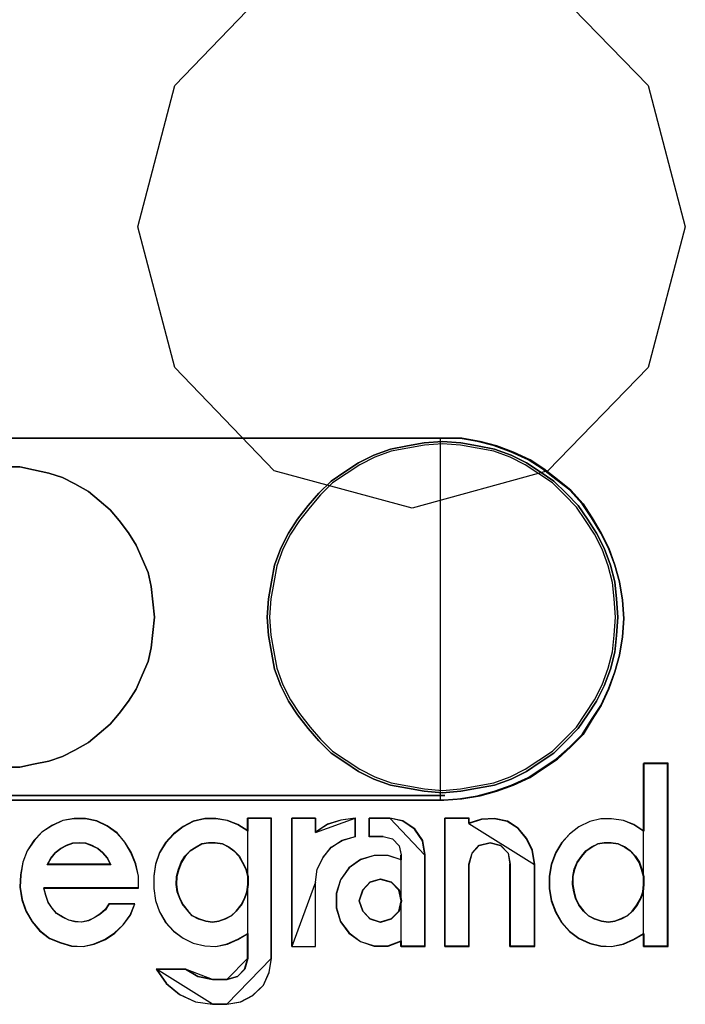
# Model space of a CAD drawing. Header units: millimetres. Extents: x -1290 to 1795, y -4192 to -1311.
# Tile 577 of 656: x 1071.74 to 1074.16, y -2918.39 to -2914.81. Entities that reach past the tile are written whole.
import ezdxf

# ---------------------------------------------------------------- set-up
doc = ezdxf.new("R2010")
doc.units = ezdxf.units.MM
doc.layers.add('30', color=7, linetype='Continuous')
doc.layers.add('45', color=7, linetype='Continuous')
doc.layers.add('Aparatura', color=7, linetype='Continuous', lineweight=13)

# ---------------------------------------------------------------- blocks, each defined once
blk = doc.blocks.new('*U380')
at = {"layer": '45', "color": 179}
blk.add_lwpolyline([(395.924726, -117.553794), (396.601708, -114.981203), (398.410437, -113.099598), (400.921986, -112.43519), (403.392193, -113.099598), (405.221593, -114.981203), (405.898575, -117.553794), (405.221593, -120.115753), (403.392193, -121.997358), (400.921986, -122.677713), (398.410437, -121.997358), (396.601708, -120.115753), (395.924726, -117.553794)], close=True, dxfattribs=at)
at = {"layer": '45', "color": 7}
for points in [[(403.420778, -129.37453), (403.420778, -129.603546), (403.457082, -129.82191), (403.534877, -130.029622), (403.64379, -130.221356), (403.789008, -130.381134), (403.960157, -130.508957), (404.157237, -130.599498), (404.359504, -130.647431), (404.556585, -130.658083), (404.774411, -130.615475), (404.961119, -130.53026), (405.142641, -130.423741), (405.142641, -130.658083), (405.583479, -130.658083), (405.583479, -127.318715), (405.142641, -127.318715), (405.142641, -128.554335), (404.961119, -128.437164), (404.774411, -128.362601), (404.556585, -128.330645), (404.359504, -128.330645), (404.157237, -128.378578), (403.960157, -128.474446), (403.789008, -128.607594), (403.64379, -128.767372), (403.534877, -128.948455), (403.457082, -129.161492), (403.420778, -129.37453)], [(405.139094, -128.554604), (404.958324, -128.437748), (404.772389, -128.363385), (404.555464, -128.331515), (404.3592, -128.331515), (404.15777, -128.37932), (403.961505, -128.474929), (403.791064, -128.60772), (403.646448, -128.767069), (403.537986, -128.947664), (403.460513, -129.160129), (403.424358, -129.372595), (403.424358, -129.600995), (403.460513, -129.818771), (403.537986, -130.025925), (403.646448, -130.217143), (403.791064, -130.376492), (403.961505, -130.503971), (404.15777, -130.594269), (404.3592, -130.642074), (404.555464, -130.652697), (404.772389, -130.610204), (404.958324, -130.525218), (405.139094, -130.418985), (405.139094, -130.652697), (405.578108, -130.652697), (405.578108, -127.322306), (405.139094, -127.322306), (405.139094, -128.554604)], [(405.139094, -128.554604), (404.958324, -128.437748), (404.772389, -128.363385), (404.555464, -128.331515), (404.3592, -128.331515), (404.15777, -128.37932), (403.961505, -128.474929), (403.791064, -128.60772), (403.646448, -128.767069), (403.537986, -128.947664), (403.460513, -129.160129), (403.424358, -129.372595), (403.424358, -129.600995), (403.460513, -129.818771), (403.537986, -130.025925), (403.646448, -130.217143), (403.791064, -130.376492), (403.961505, -130.503971), (404.15777, -130.594269), (404.3592, -130.642074), (404.555464, -130.652697), (404.772389, -130.610204), (404.958324, -130.525218), (405.139094, -130.418985), (405.139094, -130.652697), (405.578108, -130.652697), (405.578108, -127.322306), (405.139094, -127.322306), (405.139094, -128.554604)], [(403.791064, -128.60772), (403.646448, -128.767069), (403.537986, -128.947664), (403.460513, -129.160129), (403.424358, -129.372595), (403.424358, -129.600995), (403.460513, -129.818771), (403.537986, -130.025925), (403.646448, -130.217143), (403.791064, -130.376492), (403.961505, -130.503971), (404.15777, -130.594269), (404.3592, -130.642074), (404.555464, -130.652697), (404.772389, -130.610204), (404.958324, -130.525218), (405.139094, -130.418985), (405.139094, -130.652697), (405.578108, -130.652697), (405.578108, -127.322306), (405.139094, -127.322306), (405.139094, -128.554604), (404.958324, -128.437748), (404.772389, -128.363385), (404.555464, -128.331515), (404.3592, -128.331515), (404.15777, -128.37932), (403.961505, -128.474929), (403.791064, -128.60772)], [(403.791064, -128.60772), (403.646448, -128.767069), (403.537986, -128.947664), (403.460513, -129.160129), (403.424358, -129.372595), (403.424358, -129.600995), (403.460513, -129.818771), (403.537986, -130.025925), (403.646448, -130.217143), (403.791064, -130.376492), (403.961505, -130.503971), (404.15777, -130.594269), (404.3592, -130.642074), (404.555464, -130.652697), (404.772389, -130.610204), (404.958324, -130.525218), (405.139094, -130.418985), (405.139094, -130.652697), (405.578108, -130.652697), (405.578108, -127.322306), (405.139094, -127.322306), (405.139094, -128.554604), (404.958324, -128.437748), (404.772389, -128.363385), (404.555464, -128.331515), (404.3592, -128.331515), (404.15777, -128.37932), (403.961505, -128.474929), (403.791064, -128.60772)], [(405.137691, -127.322306), (405.137691, -128.555718), (405.137691, -127.322306)], [(405.137691, -127.322306), (405.578108, -127.322306), (405.137691, -127.322306)], [(405.576318, -127.322306), (405.576318, -130.652697), (405.576318, -127.322306)], [(393.830001, -129.122275), (393.78851, -129.351579), (393.778138, -129.575551), (393.814442, -129.804856), (393.887051, -130.01283), (394.00115, -130.204806), (394.135995, -130.370119), (394.317516, -130.508768), (394.514597, -130.588758), (394.716864, -130.647418), (394.929504, -130.658083), (395.131771, -130.615422), (395.334038, -130.530099), (395.505187, -130.41278), (395.660777, -130.263466), (395.790435, -130.087488), (395.873417, -129.879514), (395.40146, -129.879514), (395.334038, -129.986167), (395.235498, -130.07149), (395.131771, -130.135482), (395.028044, -130.188808), (394.903572, -130.215472), (394.784287, -130.204806), (394.670187, -130.178143), (394.556088, -130.119484), (394.447175, -130.055492), (394.364194, -129.959504), (394.291585, -129.85285), (394.250094, -129.724866), (394.21379, -129.591549), (395.940839, -129.591549), (395.940839, -129.37291), (395.888976, -129.148938), (395.805994, -128.940964), (395.691895, -128.754321), (395.546678, -128.589008), (395.370342, -128.461024), (395.178448, -128.370368), (394.970995, -128.327707), (394.763541, -128.327707), (394.561274, -128.359703), (394.359007, -128.455691), (394.177485, -128.57301), (394.032268, -128.727657), (393.907796, -128.914301), (393.830001, -129.122275)], [(395.801182, -128.942192), (395.687554, -128.756268), (395.542938, -128.591592), (395.367333, -128.464101), (395.176233, -128.373795), (394.969638, -128.331298), (394.763043, -128.331298), (394.561613, -128.363171), (394.360184, -128.458789), (394.179413, -128.575656), (394.034797, -128.729707), (393.91084, -128.915632), (393.833367, -129.122805), (393.792048, -129.351226), (393.781718, -129.574335), (393.817872, -129.802757), (393.890181, -130.00993), (394.003808, -130.201166), (394.138094, -130.365842), (394.318865, -130.503957), (394.51513, -130.583639), (394.716559, -130.642073), (394.928319, -130.652697), (395.129749, -130.6102), (395.331179, -130.525206), (395.501619, -130.408339), (395.656565, -130.2596), (395.785687, -130.084299), (395.868325, -129.877127), (395.398322, -129.877127), (395.331179, -129.983369), (395.233046, -130.068363), (395.129749, -130.132109), (395.026451, -130.18523), (394.902495, -130.21179), (394.783703, -130.201166), (394.670076, -130.174606), (394.551284, -130.116172), (394.447986, -130.052427), (394.365348, -129.956808), (394.29304, -129.850566), (394.251721, -129.723075), (394.215567, -129.590272), (395.935468, -129.590272), (395.935468, -129.372475), (395.883819, -129.149365), (395.801182, -128.942192)], [(395.801182, -128.942192), (395.687554, -128.756268), (395.542938, -128.591592), (395.367333, -128.464101), (395.176233, -128.373795), (394.969638, -128.331298), (394.763043, -128.331298), (394.561613, -128.363171), (394.360184, -128.458789), (394.179413, -128.575656), (394.034797, -128.729707), (393.91084, -128.915632), (393.833367, -129.122805), (393.792048, -129.351226), (393.781718, -129.574335), (393.817872, -129.802757), (393.890181, -130.00993), (394.003808, -130.201166), (394.138094, -130.365842), (394.318865, -130.503957), (394.51513, -130.583639), (394.716559, -130.642073), (394.928319, -130.652697), (395.129749, -130.6102), (395.331179, -130.525206), (395.501619, -130.408339), (395.656565, -130.2596), (395.785687, -130.084299), (395.868325, -129.877127), (395.398322, -129.877127), (395.331179, -129.983369), (395.233046, -130.068363), (395.129749, -130.132109), (395.026451, -130.18523), (394.902495, -130.21179), (394.783703, -130.201166), (394.670076, -130.174606), (394.551284, -130.116172), (394.447986, -130.052427), (394.365348, -129.956808), (394.29304, -129.850566), (394.251721, -129.723075), (394.215567, -129.590272), (395.935468, -129.590272), (395.935468, -129.372475), (395.883819, -129.149365), (395.801182, -128.942192)], [(394.763043, -128.331298), (394.561613, -128.363171), (394.360184, -128.458789), (394.179413, -128.575656), (394.034797, -128.729707), (393.91084, -128.915632), (393.833367, -129.122805), (393.792048, -129.351226), (393.781718, -129.574335), (393.817872, -129.802757), (393.890181, -130.00993), (394.003808, -130.201166), (394.138094, -130.365842), (394.318865, -130.503957), (394.51513, -130.583639), (394.716559, -130.642073), (394.928319, -130.652697), (395.129749, -130.6102), (395.331179, -130.525206), (395.501619, -130.408339), (395.656565, -130.2596), (395.785687, -130.084299), (395.868325, -129.877127), (395.398322, -129.877127), (395.331179, -129.983369), (395.233046, -130.068363), (395.129749, -130.132109), (395.026451, -130.18523), (394.902495, -130.21179), (394.783703, -130.201166), (394.670076, -130.174606), (394.551284, -130.116172), (394.447986, -130.052427), (394.365348, -129.956808), (394.29304, -129.850566), (394.251721, -129.723075), (394.215567, -129.590272), (395.935468, -129.590272), (395.935468, -129.372475), (395.883819, -129.149365), (395.801182, -128.942192), (395.687554, -128.756268), (395.542938, -128.591592), (395.367333, -128.464101), (395.176233, -128.373795), (394.969638, -128.331298), (394.763043, -128.331298)], [(394.763043, -128.331298), (394.561613, -128.363171), (394.360184, -128.458789), (394.179413, -128.575656), (394.034797, -128.729707), (393.91084, -128.915632), (393.833367, -129.122805), (393.792048, -129.351226), (393.781718, -129.574335), (393.817872, -129.802757), (393.890181, -130.00993), (394.003808, -130.201166), (394.138094, -130.365842), (394.318865, -130.503957), (394.51513, -130.583639), (394.716559, -130.642073), (394.928319, -130.652697), (395.129749, -130.6102), (395.331179, -130.525206), (395.501619, -130.408339), (395.656565, -130.2596), (395.785687, -130.084299), (395.868325, -129.877127), (395.398322, -129.877127), (395.331179, -129.983369), (395.233046, -130.068363), (395.129749, -130.132109), (395.026451, -130.18523), (394.902495, -130.21179), (394.783703, -130.201166), (394.670076, -130.174606), (394.551284, -130.116172), (394.447986, -130.052427), (394.365348, -129.956808), (394.29304, -129.850566), (394.251721, -129.723075), (394.215567, -129.590272), (395.935468, -129.590272), (395.935468, -129.372475), (395.883819, -129.149365), (395.801182, -128.942192), (395.687554, -128.756268), (395.542938, -128.591592), (395.367333, -128.464101), (395.176233, -128.373795), (394.969638, -128.331298), (394.763043, -128.331298)], [(396.577707, -128.604435), (396.432527, -128.764157), (396.318457, -128.945175), (396.245867, -129.158138), (396.214757, -129.371101), (396.214757, -129.600036), (396.245867, -129.818323), (396.318457, -130.025962), (396.432527, -130.217628), (396.577707, -130.37735), (396.748812, -130.505128), (396.935472, -130.595637), (397.148057, -130.643554), (397.345087, -130.654202), (397.557671, -130.611609), (397.749516, -130.526424), (397.930991, -130.419943), (397.930991, -130.872489), (397.873956, -131.06948), (397.744331, -131.202581), (397.547301, -131.261146), (397.288052, -131.261146), (397.018432, -131.202581), (396.790292, -131.06948), (396.261422, -131.06948), (396.442897, -131.330359), (396.686592, -131.532674), (396.976952, -131.665775), (397.288052, -131.708368), (397.547301, -131.708368), (397.801366, -131.665775), (398.019136, -131.548646), (398.216166, -131.362303), (398.319866, -131.128044), (398.361346, -130.872489), (398.361346, -128.316935), (397.930991, -128.316935), (397.930991, -128.551194), (397.749516, -128.434065), (397.557671, -128.359528), (397.345087, -128.327583), (397.148057, -128.327583), (396.935472, -128.3755), (396.748812, -128.471333), (396.577707, -128.604435)], [(398.357765, -130.870668), (398.357765, -128.320526), (397.928846, -128.320526), (397.928846, -128.554289), (397.747977, -128.437407), (397.556772, -128.363028), (397.344896, -128.331151), (397.148524, -128.331151), (396.936648, -128.378966), (396.750611, -128.474597), (396.580077, -128.607417), (396.435381, -128.766801), (396.321692, -128.947436), (396.249344, -129.159948), (396.218338, -129.372459), (396.218338, -129.60091), (396.249344, -129.818734), (396.321692, -130.025933), (396.435381, -130.217194), (396.580077, -130.376578), (396.750611, -130.504085), (396.936648, -130.594403), (397.148524, -130.642218), (397.344896, -130.652844), (397.556772, -130.610341), (397.747977, -130.525336), (397.928846, -130.41908), (397.928846, -130.870668), (397.872002, -131.067242), (397.742809, -131.200062), (397.546437, -131.258502), (397.288052, -131.258502), (397.019331, -131.200062), (396.791953, -131.067242), (396.264847, -131.067242), (396.445717, -131.327569), (396.688599, -131.529455), (396.97799, -131.662275), (397.288052, -131.704777), (397.546437, -131.704777), (397.799654, -131.662275), (398.016697, -131.545393), (398.21307, -131.359446), (398.316424, -131.125682), (398.357765, -130.870668)], [(398.357765, -130.870668), (398.357765, -128.320526), (397.928846, -128.320526), (397.928846, -128.554289), (397.747977, -128.437407), (397.556772, -128.363028), (397.344896, -128.331151), (397.148524, -128.331151), (396.936648, -128.378966), (396.750611, -128.474597), (396.580077, -128.607417), (396.435381, -128.766801), (396.321692, -128.947436), (396.249344, -129.159948), (396.218338, -129.372459), (396.218338, -129.60091), (396.249344, -129.818734), (396.321692, -130.025933), (396.435381, -130.217194), (396.580077, -130.376578), (396.750611, -130.504085), (396.936648, -130.594403), (397.148524, -130.642218), (397.344896, -130.652844), (397.556772, -130.610341), (397.747977, -130.525336), (397.928846, -130.41908), (397.928846, -130.870668), (397.872002, -131.067242), (397.742809, -131.200062), (397.546437, -131.258502), (397.288052, -131.258502), (397.019331, -131.200062), (396.791953, -131.067242), (396.264847, -131.067242), (396.445717, -131.327569), (396.688599, -131.529455), (396.97799, -131.662275), (397.288052, -131.704777), (397.546437, -131.704777), (397.799654, -131.662275), (398.016697, -131.545393), (398.21307, -131.359446), (398.316424, -131.125682), (398.357765, -130.870668)], [(396.750611, -128.474597), (396.580077, -128.607417), (396.435381, -128.766801), (396.321692, -128.947436), (396.249344, -129.159948), (396.218338, -129.372459), (396.218338, -129.60091), (396.249344, -129.818734), (396.321692, -130.025933), (396.435381, -130.217194), (396.580077, -130.376578), (396.750611, -130.504085), (396.936648, -130.594403), (397.148524, -130.642218), (397.344896, -130.652844), (397.556772, -130.610341), (397.747977, -130.525336), (397.928846, -130.41908), (397.928846, -130.870668), (397.872002, -131.067242), (397.742809, -131.200062), (397.546437, -131.258502), (397.288052, -131.258502), (397.019331, -131.200062), (396.791953, -131.067242), (396.264847, -131.067242), (396.445717, -131.327569), (396.688599, -131.529455), (396.97799, -131.662275), (397.288052, -131.704777), (397.546437, -131.704777), (397.799654, -131.662275), (398.016697, -131.545393), (398.21307, -131.359446), (398.316424, -131.125682), (398.357765, -130.870668), (398.357765, -128.320526), (397.928846, -128.320526), (397.928846, -128.554289), (397.747977, -128.437407), (397.556772, -128.363028), (397.344896, -128.331151), (397.148524, -128.331151), (396.936648, -128.378966), (396.750611, -128.474597)], [(396.750611, -128.474597), (396.580077, -128.607417), (396.435381, -128.766801), (396.321692, -128.947436), (396.249344, -129.159948), (396.218338, -129.372459), (396.218338, -129.60091), (396.249344, -129.818734), (396.321692, -130.025933), (396.435381, -130.217194), (396.580077, -130.376578), (396.750611, -130.504085), (396.936648, -130.594403), (397.148524, -130.642218), (397.344896, -130.652844), (397.556772, -130.610341), (397.747977, -130.525336), (397.928846, -130.41908), (397.928846, -130.870668), (397.872002, -131.067242), (397.742809, -131.200062), (397.546437, -131.258502), (397.288052, -131.258502), (397.019331, -131.200062), (396.791953, -131.067242), (396.264847, -131.067242), (396.445717, -131.327569), (396.688599, -131.529455), (396.97799, -131.662275), (397.288052, -131.704777), (397.546437, -131.704777), (397.799654, -131.662275), (398.016697, -131.545393), (398.21307, -131.359446), (398.316424, -131.125682), (398.357765, -130.870668), (398.357765, -128.320526), (397.928846, -128.320526), (397.928846, -128.554289), (397.747977, -128.437407), (397.556772, -128.363028), (397.344896, -128.331151), (397.148524, -128.331151), (396.936648, -128.378966), (396.750611, -128.474597)], [(397.928089, -128.554407), (397.7473, -128.43754), (397.55618, -128.363171), (397.344398, -128.331298), (397.148112, -128.331298), (396.93633, -128.379107), (396.750375, -128.474725), (396.579917, -128.607528), (396.435285, -128.766892), (396.321646, -128.947504), (396.24933, -129.15999), (396.218338, -129.372475), (396.218338, -129.600896), (396.24933, -129.818693), (396.321646, -130.025866), (396.435285, -130.217103), (396.579917, -130.376466), (396.750375, -130.503957), (396.93633, -130.594264), (397.148112, -130.642073), (397.344398, -130.652697), (397.55618, -130.6102), (397.7473, -130.525206), (397.928089, -130.418963), (397.928089, -128.554407)], [(397.926299, -128.320526), (397.926299, -128.555718), (397.926299, -128.320526)], [(397.926299, -128.320526), (398.357765, -128.320526), (397.926299, -128.320526)], [(398.355975, -128.320526), (398.355975, -130.871731), (398.355975, -128.320526)], [(398.728361, -128.316935), (398.728361, -130.658083), (399.160156, -130.658083), (399.160156, -129.484843), (399.19137, -129.250194), (399.300619, -129.031545), (399.451487, -128.844893), (399.649177, -128.722236), (399.888485, -128.652908), (399.888485, -128.316935), (399.623165, -128.354265), (399.378655, -128.428926), (399.160156, -128.572915), (399.160156, -128.316935), (398.728361, -128.316935)], [(398.731941, -128.320526), (398.731941, -130.652697), (398.731941, -128.320526)], [(398.731941, -128.320526), (399.161617, -128.320526), (398.731941, -128.320526)], [(399.647073, -128.724273), (399.884904, -128.655211), (399.884904, -128.320526), (399.621222, -128.357713), (399.378221, -128.432087), (399.161071, -128.575524), (399.161071, -128.320526), (398.731941, -128.320526), (398.731941, -130.652697), (399.161071, -130.652697), (399.161071, -129.483955), (399.192092, -129.250207), (399.300667, -129.032396), (399.450604, -128.84646), (399.647073, -128.724273)], [(399.647073, -128.724273), (399.884904, -128.655211), (399.884904, -128.320526), (399.621222, -128.357713), (399.378221, -128.432087), (399.161071, -128.575524), (399.161071, -128.320526), (398.731941, -128.320526), (398.731941, -130.652697), (399.161071, -130.652697), (399.161071, -129.483955), (399.192092, -129.250207), (399.300667, -129.032396), (399.450604, -128.84646), (399.647073, -128.724273)], [(399.647073, -128.724273), (399.884904, -128.655211), (399.884904, -128.320526), (399.621222, -128.357713), (399.378221, -128.432087), (399.161071, -128.575524), (399.161071, -128.320526), (398.731941, -128.320526), (398.731941, -130.652697), (399.161071, -130.652697), (399.161071, -129.483955), (399.192092, -129.250207), (399.300667, -129.032396), (399.450604, -128.84646), (399.647073, -128.724273)], [(399.378221, -128.432087), (399.161071, -128.575524), (399.161071, -128.320526), (398.731941, -128.320526), (398.731941, -130.652697), (399.161071, -130.652697), (399.161071, -129.483955), (399.192092, -129.250207), (399.300667, -129.032396), (399.450604, -128.84646), (399.647073, -128.724273), (399.884904, -128.655211), (399.884904, -128.320526), (399.621222, -128.357713), (399.378221, -128.432087)], [(399.378221, -128.432087), (399.161071, -128.575524), (399.161071, -128.320526), (398.731941, -128.320526), (398.731941, -130.652697), (399.161071, -130.652697), (399.161071, -129.483955), (399.192092, -129.250207), (399.300667, -129.032396), (399.450604, -128.84646), (399.647073, -128.724273), (399.884904, -128.655211), (399.884904, -128.320526), (399.621222, -128.357713), (399.378221, -128.432087)], [(399.378221, -128.432087), (399.161071, -128.575524), (399.161071, -128.320526), (398.731941, -128.320526), (398.731941, -130.652697), (399.161071, -130.652697), (399.161071, -129.483955), (399.192092, -129.250207), (399.300667, -129.032396), (399.450604, -128.84646), (399.647073, -128.724273), (399.884904, -128.655211), (399.884904, -128.320526), (399.621222, -128.357713), (399.378221, -128.432087)], [(398.731941, -128.320526), (398.731941, -130.652697), (399.161071, -130.652697), (399.161071, -129.483955), (399.192092, -129.250207), (399.300667, -129.032396), (399.450604, -128.84646), (399.647073, -128.724273), (399.884904, -128.655211), (399.884904, -128.320526), (399.621222, -128.357713), (399.378221, -128.432087), (399.161071, -128.575524), (399.161071, -128.320526), (398.731941, -128.320526)], [(399.884904, -128.320526), (399.620769, -128.357966), (399.37735, -128.432848), (399.159827, -128.577262), (399.884904, -128.320526)], [(399.159827, -128.320526), (399.159827, -128.577262), (399.159827, -128.320526)], [(401.159609, -130.658083), (401.159609, -128.988882), (401.118019, -128.727569), (400.972452, -128.514253), (400.754103, -128.370264), (400.514958, -128.316935), (400.140644, -128.316935), (400.140644, -128.652908), (400.395385, -128.652908), (400.566946, -128.695572), (400.686518, -128.823562), (400.72291, -128.988882), (400.72291, -129.079541), (400.483765, -128.999548), (400.229024, -128.999548), (399.979481, -129.074208), (399.771529, -129.22353), (399.615565, -129.442179), (399.537583, -129.692826), (399.537583, -129.954139), (399.615565, -130.204786), (399.771529, -130.412769), (399.979481, -130.567424), (400.229024, -130.647417), (400.483765, -130.647417), (400.72291, -130.556758), (400.72291, -130.658083), (401.159609, -130.658083)], [(401.112923, -128.729585), (400.968321, -128.517087), (400.751417, -128.37365), (400.513856, -128.320526), (400.142021, -128.320526), (400.142021, -128.655211), (400.395076, -128.655211), (400.5655, -128.697711), (400.68428, -128.82521), (400.720431, -128.989896), (400.720431, -129.080208), (400.48287, -129.000521), (400.229816, -129.000521), (399.981926, -129.074895), (399.775351, -129.223644), (399.62042, -129.441455), (399.542954, -129.691141), (399.542954, -129.951452), (399.62042, -130.201138), (399.775351, -130.408324), (399.981926, -130.562385), (400.229816, -130.642072), (400.48287, -130.642072), (400.720431, -130.55176), (400.720431, -130.652697), (401.154238, -130.652697), (401.154238, -128.989896), (401.112923, -128.729585)], [(401.112923, -128.729585), (400.968321, -128.517087), (400.751417, -128.37365), (400.513856, -128.320526), (400.142021, -128.320526), (400.142021, -128.655211), (400.395076, -128.655211), (400.5655, -128.697711), (400.68428, -128.82521), (400.720431, -128.989896), (400.720431, -129.080208), (400.48287, -129.000521), (400.229816, -129.000521), (399.981926, -129.074895), (399.775351, -129.223644), (399.62042, -129.441455), (399.542954, -129.691141), (399.542954, -129.951452), (399.62042, -130.201138), (399.775351, -130.408324), (399.981926, -130.562385), (400.229816, -130.642072), (400.48287, -130.642072), (400.720431, -130.55176), (400.720431, -130.652697), (401.154238, -130.652697), (401.154238, -128.989896), (401.112923, -128.729585)], [(400.229816, -129.000521), (399.981926, -129.074895), (399.775351, -129.223644), (399.62042, -129.441455), (399.542954, -129.691141), (399.542954, -129.951452), (399.62042, -130.201138), (399.775351, -130.408324), (399.981926, -130.562385), (400.229816, -130.642072), (400.48287, -130.642072), (400.720431, -130.55176), (400.720431, -130.652697), (401.154238, -130.652697), (401.154238, -128.989896), (401.112923, -128.729585), (400.968321, -128.517087), (400.751417, -128.37365), (400.513856, -128.320526), (400.142021, -128.320526), (400.142021, -128.655211), (400.395076, -128.655211), (400.5655, -128.697711), (400.68428, -128.82521), (400.720431, -128.989896), (400.720431, -129.080208), (400.48287, -129.000521), (400.229816, -129.000521)], [(400.229816, -129.000521), (399.981926, -129.074895), (399.775351, -129.223644), (399.62042, -129.441455), (399.542954, -129.691141), (399.542954, -129.951452), (399.62042, -130.201138), (399.775351, -130.408324), (399.981926, -130.562385), (400.229816, -130.642072), (400.48287, -130.642072), (400.720431, -130.55176), (400.720431, -130.652697), (401.154238, -130.652697), (401.154238, -128.989896), (401.112923, -128.729585), (400.968321, -128.517087), (400.751417, -128.37365), (400.513856, -128.320526), (400.142021, -128.320526), (400.142021, -128.655211), (400.395076, -128.655211), (400.5655, -128.697711), (400.68428, -128.82521), (400.720431, -128.989896), (400.720431, -129.080208), (400.48287, -129.000521), (400.229816, -129.000521)], [(399.883114, -128.320526), (399.883114, -128.656258), (399.883114, -128.320526)], [(400.14092, -128.320526), (400.14092, -128.656258), (400.14092, -128.320526)], [(400.515096, -128.320526), (400.14092, -128.320526), (400.515096, -128.320526)], [(401.154238, -128.99199), (401.112888, -128.730865), (400.968161, -128.517702), (400.751071, -128.373817), (400.513305, -128.320526), (401.154238, -128.99199)], [(401.515882, -128.316935), (401.515882, -130.658083), (401.957484, -130.658083), (401.957484, -129.159535), (402.014632, -128.956884), (402.144515, -128.812896), (402.341937, -128.7649), (402.534164, -128.812896), (402.674437, -128.956884), (402.705609, -129.159535), (402.705609, -130.658083), (403.157601, -130.658083), (403.157601, -129.159535), (403.116039, -128.903555), (403.012133, -128.690239), (402.856273, -128.503587), (402.658851, -128.375597), (402.419867, -128.327601), (402.186078, -128.338267), (401.957484, -128.412927), (401.957484, -128.316935), (401.515882, -128.316935)], [(401.519463, -128.320526), (401.519463, -130.652697), (401.519463, -128.320526)], [(401.519463, -128.320526), (401.95988, -128.320526), (401.519463, -128.320526)], [(403.007555, -128.692398), (402.852545, -128.506462), (402.6562, -128.378963), (402.418518, -128.331151), (402.186004, -128.341776), (401.958657, -128.41615), (401.958657, -128.320526), (401.519463, -128.320526), (401.519463, -130.652697), (401.958657, -130.652697), (401.958657, -129.159895), (402.015493, -128.958021), (402.144668, -128.814585), (402.341014, -128.766773), (402.532192, -128.814585), (402.671701, -128.958021), (402.702703, -129.159895), (402.702703, -130.652697), (403.152231, -130.652697), (403.152231, -129.159895), (403.110895, -128.904897), (403.007555, -128.692398)], [(403.007555, -128.692398), (402.852545, -128.506462), (402.6562, -128.378963), (402.418518, -128.331151), (402.186004, -128.341776), (401.958657, -128.41615), (401.958657, -128.320526), (401.519463, -128.320526), (401.519463, -130.652697), (401.958657, -130.652697), (401.958657, -129.159895), (402.015493, -128.958021), (402.144668, -128.814585), (402.341014, -128.766773), (402.532192, -128.814585), (402.671701, -128.958021), (402.702703, -129.159895), (402.702703, -130.652697), (403.152231, -130.652697), (403.152231, -129.159895), (403.110895, -128.904897), (403.007555, -128.692398)], [(403.007555, -128.692398), (402.852545, -128.506462), (402.6562, -128.378963), (402.418518, -128.331151), (402.186004, -128.341776), (401.958657, -128.41615), (401.958657, -128.320526), (401.519463, -128.320526), (401.519463, -130.652697), (401.958657, -130.652697), (401.958657, -129.159895), (402.015493, -128.958021), (402.144668, -128.814585), (402.341014, -128.766773), (402.532192, -128.814585), (402.671701, -128.958021), (402.702703, -129.159895), (402.702703, -130.652697), (403.152231, -130.652697), (403.152231, -129.159895), (403.110895, -128.904897), (403.007555, -128.692398)], [(401.519463, -128.320526), (401.519463, -130.652697), (401.958657, -130.652697), (401.958657, -129.159895), (402.015493, -128.958021), (402.144668, -128.814585), (402.341014, -128.766773), (402.532192, -128.814585), (402.671701, -128.958021), (402.702703, -129.159895), (402.702703, -130.652697), (403.152231, -130.652697), (403.152231, -129.159895), (403.110895, -128.904897), (403.007555, -128.692398), (402.852545, -128.506462), (402.6562, -128.378963), (402.418518, -128.331151), (402.186004, -128.341776), (401.958657, -128.41615), (401.958657, -128.320526), (401.519463, -128.320526)], [(401.519463, -128.320526), (401.519463, -130.652697), (401.958657, -130.652697), (401.958657, -129.159895), (402.015493, -128.958021), (402.144668, -128.814585), (402.341014, -128.766773), (402.532192, -128.814585), (402.671701, -128.958021), (402.702703, -129.159895), (402.702703, -130.652697), (403.152231, -130.652697), (403.152231, -129.159895), (403.110895, -128.904897), (403.007555, -128.692398), (402.852545, -128.506462), (402.6562, -128.378963), (402.418518, -128.331151), (402.186004, -128.341776), (401.958657, -128.41615), (401.958657, -128.320526), (401.519463, -128.320526)], [(401.519463, -128.320526), (401.519463, -130.652697), (401.958657, -130.652697), (401.958657, -129.159895), (402.015493, -128.958021), (402.144668, -128.814585), (402.341014, -128.766773), (402.532192, -128.814585), (402.671701, -128.958021), (402.702703, -129.159895), (402.702703, -130.652697), (403.152231, -130.652697), (403.152231, -129.159895), (403.110895, -128.904897), (403.007555, -128.692398), (402.852545, -128.506462), (402.6562, -128.378963), (402.418518, -128.331151), (402.186004, -128.341776), (401.958657, -128.41615), (401.958657, -128.320526), (401.519463, -128.320526)], [(401.519463, -128.320526), (401.519463, -130.652697), (401.958657, -130.652697), (401.958657, -129.159895), (402.015493, -128.958021), (402.144668, -128.814585), (402.341014, -128.766773), (402.532192, -128.814585), (402.671701, -128.958021), (402.702703, -129.159895), (402.702703, -130.652697), (403.152231, -130.652697), (403.152231, -129.159895), (403.110895, -128.904897), (403.007555, -128.692398), (402.852545, -128.506462), (402.6562, -128.378963), (402.418518, -128.331151), (402.186004, -128.341776), (401.958657, -128.41615), (401.958657, -128.320526), (401.519463, -128.320526)], [(401.95809, -128.320526), (401.95809, -128.417475), (401.95809, -128.320526)], [(403.152231, -129.160754), (403.110875, -128.905536), (403.007486, -128.692856), (402.852403, -128.50676), (402.655964, -128.379151), (402.41817, -128.331298), (402.185545, -128.341932), (401.95809, -128.41637), (403.152231, -129.160754)], [(405.139481, -128.554407), (404.95867, -128.43754), (404.772693, -128.363171), (404.555719, -128.331298), (404.35941, -128.331298), (404.157935, -128.379107), (403.961626, -128.474725), (403.791147, -128.607528), (403.646498, -128.766892), (403.538011, -128.947504), (403.460521, -129.15999), (403.424358, -129.372475), (403.424358, -129.600896), (403.460521, -129.818693), (403.538011, -130.025866), (403.646498, -130.217103), (403.791147, -130.376466), (403.961626, -130.503957), (404.157935, -130.594264), (404.35941, -130.642073), (404.555719, -130.652697), (404.772693, -130.6102), (404.95867, -130.525206), (405.139481, -130.418963), (405.139481, -128.554407)], [(400.14092, -128.654462), (400.395144, -128.654462), (400.14092, -128.654462)], [(394.970456, -128.767643), (395.085084, -128.811314), (395.199713, -128.871361), (395.288289, -128.947785), (395.371655, -129.046045), (395.43418, -129.16614), (394.272265, -129.16614), (394.34, -129.046045), (394.418156, -128.947785), (394.517153, -128.871361), (394.626571, -128.811314), (394.741199, -128.767643), (394.861038, -128.762184), (394.970456, -128.767643)], [(395.430599, -129.160754), (395.368556, -129.043861), (395.285832, -128.948222), (395.197938, -128.873836), (395.084193, -128.81539), (394.970448, -128.772883), (394.861873, -128.76757), (394.742957, -128.772883), (394.629212, -128.81539), (394.520637, -128.873836), (394.422403, -128.948222), (394.344849, -129.043861), (394.277636, -129.160754), (395.430599, -129.160754)], [(395.368556, -129.043861), (395.430599, -129.160754), (394.277636, -129.160754), (394.344849, -129.043861), (394.422403, -128.948222), (394.520637, -128.873836), (394.629212, -128.81539), (394.742957, -128.772883), (394.861873, -128.76757), (394.970448, -128.772883), (395.084193, -128.81539), (395.197938, -128.873836), (395.285832, -128.948222), (395.368556, -129.043861)], [(395.368556, -129.043861), (395.430599, -129.160754), (394.277636, -129.160754), (394.344849, -129.043861), (394.422403, -128.948222), (394.520637, -128.873836), (394.629212, -128.81539), (394.742957, -128.772883), (394.861873, -128.76757), (394.970448, -128.772883), (395.084193, -128.81539), (395.197938, -128.873836), (395.285832, -128.948222), (395.368556, -129.043861)], [(395.368556, -129.043861), (395.430599, -129.160754), (394.277636, -129.160754), (394.344849, -129.043861), (394.422403, -128.948222), (394.520637, -128.873836), (394.629212, -128.81539), (394.742957, -128.772883), (394.861873, -128.76757), (394.970448, -128.772883), (395.084193, -128.81539), (395.197938, -128.873836), (395.285832, -128.948222), (395.368556, -129.043861)], [(395.368556, -129.043861), (395.430599, -129.160754), (394.277636, -129.160754), (394.344849, -129.043861), (394.422403, -128.948222), (394.520637, -128.873836), (394.629212, -128.81539), (394.742957, -128.772883), (394.861873, -128.76757), (394.970448, -128.772883), (395.084193, -128.81539), (395.197938, -128.873836), (395.285832, -128.948222), (395.368556, -129.043861)], [(397.470047, -128.78357), (397.584598, -128.842381), (397.678323, -128.911885), (397.777254, -129.013468), (397.834529, -129.120398), (397.902219, -129.248713), (397.93346, -129.382375), (397.93346, -129.52673), (397.91784, -129.660392), (397.870978, -129.78336), (397.813702, -129.900983), (397.719978, -130.013259), (397.631461, -130.098802), (397.516909, -130.157614), (397.402357, -130.195039), (397.287806, -130.216425), (397.16284, -130.195039), (397.032668, -130.157614), (396.918116, -130.098802), (396.840013, -130.013259), (396.746289, -129.900983), (396.689013, -129.78336), (396.642151, -129.660392), (396.62653, -129.52673), (396.631737, -129.382375), (396.668185, -129.248713), (396.715047, -129.120398), (396.782737, -129.013468), (396.876461, -128.911885), (396.985806, -128.842381), (397.089944, -128.78357), (397.214909, -128.762184), (397.334668, -128.762184), (397.470047, -128.78357)], [(397.287741, -130.212834), (397.401351, -130.19158), (397.514962, -130.154386), (397.628572, -130.095938), (397.716361, -130.010922), (397.809315, -129.899339), (397.86612, -129.782443), (397.912597, -129.660233), (397.928089, -129.527396), (397.928089, -129.383933), (397.897105, -129.251096), (397.829972, -129.123573), (397.773167, -129.017303), (397.675049, -128.916347), (397.582095, -128.847272), (397.468485, -128.788824), (397.334218, -128.76757), (397.215444, -128.76757), (397.091506, -128.788824), (396.988224, -128.847272), (396.879778, -128.916347), (396.786824, -129.017303), (396.719691, -129.123573), (396.673214, -129.251096), (396.637065, -129.383933), (396.631901, -129.527396), (396.647393, -129.660233), (396.69387, -129.782443), (396.750675, -129.899339), (396.843629, -130.010922), (396.92109, -130.095938), (397.034701, -130.154386), (397.163803, -130.19158), (397.287741, -130.212834)], [(397.675049, -128.916347), (397.773167, -129.017303), (397.829972, -129.123573), (397.897105, -129.251096), (397.928089, -129.383933), (397.928089, -129.527396), (397.912597, -129.660233), (397.86612, -129.782443), (397.809315, -129.899339), (397.716361, -130.010922), (397.628572, -130.095938), (397.514962, -130.154386), (397.401351, -130.19158), (397.287741, -130.212834), (397.163803, -130.19158), (397.034701, -130.154386), (396.92109, -130.095938), (396.843629, -130.010922), (396.750675, -129.899339), (396.69387, -129.782443), (396.647393, -129.660233), (396.631901, -129.527396), (396.637065, -129.383933), (396.673214, -129.251096), (396.719691, -129.123573), (396.786824, -129.017303), (396.879778, -128.916347), (396.988224, -128.847272), (397.091506, -128.788824), (397.215444, -128.76757), (397.334218, -128.76757), (397.468485, -128.788824), (397.582095, -128.847272), (397.675049, -128.916347)], [(397.675049, -128.916347), (397.773167, -129.017303), (397.829972, -129.123573), (397.897105, -129.251096), (397.928089, -129.383933), (397.928089, -129.527396), (397.912597, -129.660233), (397.86612, -129.782443), (397.809315, -129.899339), (397.716361, -130.010922), (397.628572, -130.095938), (397.514962, -130.154386), (397.401351, -130.19158), (397.287741, -130.212834), (397.163803, -130.19158), (397.034701, -130.154386), (396.92109, -130.095938), (396.843629, -130.010922), (396.750675, -129.899339), (396.69387, -129.782443), (396.647393, -129.660233), (396.631901, -129.527396), (396.637065, -129.383933), (396.673214, -129.251096), (396.719691, -129.123573), (396.786824, -129.017303), (396.879778, -128.916347), (396.988224, -128.847272), (397.091506, -128.788824), (397.215444, -128.76757), (397.334218, -128.76757), (397.468485, -128.788824), (397.582095, -128.847272), (397.675049, -128.916347)], [(397.675049, -128.916347), (397.773167, -129.017303), (397.829972, -129.123573), (397.897105, -129.251096), (397.928089, -129.383933), (397.928089, -129.527396), (397.912597, -129.660233), (397.86612, -129.782443), (397.809315, -129.899339), (397.716361, -130.010922), (397.628572, -130.095938), (397.514962, -130.154386), (397.401351, -130.19158), (397.287741, -130.212834), (397.163803, -130.19158), (397.034701, -130.154386), (396.92109, -130.095938), (396.843629, -130.010922), (396.750675, -129.899339), (396.69387, -129.782443), (396.647393, -129.660233), (396.631901, -129.527396), (396.637065, -129.383933), (396.673214, -129.251096), (396.719691, -129.123573), (396.786824, -129.017303), (396.879778, -128.916347), (396.988224, -128.847272), (397.091506, -128.788824), (397.215444, -128.76757), (397.334218, -128.76757), (397.468485, -128.788824), (397.582095, -128.847272), (397.675049, -128.916347)], [(397.675049, -128.916347), (397.773167, -129.017303), (397.829972, -129.123573), (397.897105, -129.251096), (397.928089, -129.383933), (397.928089, -129.527396), (397.912597, -129.660233), (397.86612, -129.782443), (397.809315, -129.899339), (397.716361, -130.010922), (397.628572, -130.095938), (397.514962, -130.154386), (397.401351, -130.19158), (397.287741, -130.212834), (397.163803, -130.19158), (397.034701, -130.154386), (396.92109, -130.095938), (396.843629, -130.010922), (396.750675, -129.899339), (396.69387, -129.782443), (396.647393, -129.660233), (396.631901, -129.527396), (396.637065, -129.383933), (396.673214, -129.251096), (396.719691, -129.123573), (396.786824, -129.017303), (396.879778, -128.916347), (396.988224, -128.847272), (397.091506, -128.788824), (397.215444, -128.76757), (397.334218, -128.76757), (397.468485, -128.788824), (397.582095, -128.847272), (397.675049, -128.916347)], [(405.061552, -129.120398), (405.108408, -129.248713), (405.144852, -129.382375), (405.144852, -129.52673), (405.129233, -129.660392), (405.087583, -129.78336), (405.019902, -129.900983), (404.936602, -130.013259), (404.84289, -130.098802), (404.728353, -130.157614), (404.619022, -130.195039), (404.499278, -130.216425), (404.374329, -130.195039), (404.244173, -130.157614), (404.134842, -130.098802), (404.046336, -130.013259), (403.95783, -129.900983), (403.900561, -129.78336), (403.869324, -129.660392), (403.843292, -129.52673), (403.848499, -129.382375), (403.87453, -129.248713), (403.926592, -129.120398), (404.004686, -129.013468), (404.087986, -128.911885), (404.19211, -128.842381), (404.306648, -128.78357), (404.421185, -128.762184), (404.546134, -128.762184), (404.67629, -128.78357), (404.80124, -128.842381), (404.900159, -128.911885), (404.988665, -129.013468), (405.061552, -129.120398)], [(404.498347, -130.212834), (404.617267, -130.19158), (404.725846, -130.154386), (404.839596, -130.095938), (404.932664, -130.010922), (405.015391, -129.899339), (405.082606, -129.782443), (405.12397, -129.660233), (405.139481, -129.527396), (405.139481, -129.383933), (405.103288, -129.251096), (405.056754, -129.123573), (404.984368, -129.017303), (404.896471, -128.916347), (404.798232, -128.847272), (404.674142, -128.788824), (404.544881, -128.76757), (404.420791, -128.76757), (404.307041, -128.788824), (404.193292, -128.847272), (404.089883, -128.916347), (404.007156, -129.017303), (403.9296, -129.123573), (403.877896, -129.251096), (403.852043, -129.383933), (403.846873, -129.527396), (403.872725, -129.660233), (403.903748, -129.782443), (403.960622, -129.899339), (404.04852, -130.010922), (404.136417, -130.095938), (404.244996, -130.154386), (404.374257, -130.19158), (404.498347, -130.212834)], [(404.896471, -128.916347), (404.984368, -129.017303), (405.056754, -129.123573), (405.103288, -129.251096), (405.139481, -129.383933), (405.139481, -129.527396), (405.12397, -129.660233), (405.082606, -129.782443), (405.015391, -129.899339), (404.932664, -130.010922), (404.839596, -130.095938), (404.725846, -130.154386), (404.617267, -130.19158), (404.498347, -130.212834), (404.374257, -130.19158), (404.244996, -130.154386), (404.136417, -130.095938), (404.04852, -130.010922), (403.960622, -129.899339), (403.903748, -129.782443), (403.872725, -129.660233), (403.846873, -129.527396), (403.852043, -129.383933), (403.877896, -129.251096), (403.9296, -129.123573), (404.007156, -129.017303), (404.089883, -128.916347), (404.193292, -128.847272), (404.307041, -128.788824), (404.420791, -128.76757), (404.544881, -128.76757), (404.674142, -128.788824), (404.798232, -128.847272), (404.896471, -128.916347)], [(404.896471, -128.916347), (404.984368, -129.017303), (405.056754, -129.123573), (405.103288, -129.251096), (405.139481, -129.383933), (405.139481, -129.527396), (405.12397, -129.660233), (405.082606, -129.782443), (405.015391, -129.899339), (404.932664, -130.010922), (404.839596, -130.095938), (404.725846, -130.154386), (404.617267, -130.19158), (404.498347, -130.212834), (404.374257, -130.19158), (404.244996, -130.154386), (404.136417, -130.095938), (404.04852, -130.010922), (403.960622, -129.899339), (403.903748, -129.782443), (403.872725, -129.660233), (403.846873, -129.527396), (403.852043, -129.383933), (403.877896, -129.251096), (403.9296, -129.123573), (404.007156, -129.017303), (404.089883, -128.916347), (404.193292, -128.847272), (404.307041, -128.788824), (404.420791, -128.76757), (404.544881, -128.76757), (404.674142, -128.788824), (404.798232, -128.847272), (404.896471, -128.916347)], [(404.420791, -128.76757), (404.544881, -128.76757), (404.674142, -128.788824), (404.798232, -128.847272), (404.896471, -128.916347), (404.984368, -129.017303), (405.056754, -129.123573), (405.103288, -129.251096), (405.139481, -129.383933), (405.139481, -129.527396), (405.12397, -129.660233), (405.082606, -129.782443), (405.015391, -129.899339), (404.932664, -130.010922), (404.839596, -130.095938), (404.725846, -130.154386), (404.617267, -130.19158), (404.498347, -130.212834), (404.374257, -130.19158), (404.244996, -130.154386), (404.136417, -130.095938), (404.04852, -130.010922), (403.960622, -129.899339), (403.903748, -129.782443), (403.872725, -129.660233), (403.846873, -129.527396), (403.852043, -129.383933), (403.877896, -129.251096), (403.9296, -129.123573), (404.007156, -129.017303), (404.089883, -128.916347), (404.193292, -128.847272), (404.307041, -128.788824), (404.420791, -128.76757)], [(404.420791, -128.76757), (404.544881, -128.76757), (404.674142, -128.788824), (404.798232, -128.847272), (404.896471, -128.916347), (404.984368, -129.017303), (405.056754, -129.123573), (405.103288, -129.251096), (405.139481, -129.383933), (405.139481, -129.527396), (405.12397, -129.660233), (405.082606, -129.782443), (405.015391, -129.899339), (404.932664, -130.010922), (404.839596, -130.095938), (404.725846, -130.154386), (404.617267, -130.19158), (404.498347, -130.212834), (404.374257, -130.19158), (404.244996, -130.154386), (404.136417, -130.095938), (404.04852, -130.010922), (403.960622, -129.899339), (403.903748, -129.782443), (403.872725, -129.660233), (403.846873, -129.527396), (403.852043, -129.383933), (403.877896, -129.251096), (403.9296, -129.123573), (404.007156, -129.017303), (404.089883, -128.916347), (404.193292, -128.847272), (404.307041, -128.788824), (404.420791, -128.76757)], [(400.720982, -129.080712), (400.48331, -129.000967), (400.230137, -129.000967), (399.982131, -129.075396), (399.77546, -129.224254), (399.620456, -129.442224), (399.542954, -129.692093), (399.542954, -129.952594), (399.620456, -130.202463), (399.77546, -130.409801), (399.982131, -130.563975), (400.230137, -130.64372), (400.48331, -130.64372), (400.720982, -130.553342), (400.720982, -129.080712)], [(400.719192, -128.990195), (400.719192, -129.081758), (400.719192, -128.990195)], [(401.152448, -128.990195), (401.152448, -130.652697), (401.152448, -128.990195)], [(394.277636, -129.158958), (395.430599, -129.158958), (394.277636, -129.158958)], [(401.95809, -129.158958), (401.95809, -130.652697), (401.95809, -129.158958)], [(402.701071, -129.158958), (402.701071, -130.652697), (402.701071, -129.158958)], [(403.15044, -129.158958), (403.15044, -130.652697), (403.15044, -129.158958)], [(400.684457, -129.6253), (400.726353, -129.824133), (400.684457, -130.012218), (400.543059, -130.157312), (400.344053, -130.216425), (400.155522, -130.157312), (400.024598, -130.012218), (399.956517, -129.824133), (400.024598, -129.6253), (400.155522, -129.480205), (400.344053, -129.426467), (400.543059, -129.480205), (400.684457, -129.6253)], [(400.720982, -129.824108), (400.679573, -129.627083), (400.539819, -129.483308), (400.343128, -129.430058), (400.156789, -129.483308), (400.027387, -129.627083), (399.960098, -129.824108), (400.027387, -130.010484), (400.156789, -130.154259), (400.343128, -130.212834), (400.539819, -130.154259), (400.679573, -130.010484), (400.720982, -129.824108)], [(400.679573, -129.627083), (400.720982, -129.824108), (400.679573, -130.010484), (400.539819, -130.154259), (400.343128, -130.212834), (400.156789, -130.154259), (400.027387, -130.010484), (399.960098, -129.824108), (400.027387, -129.627083), (400.156789, -129.483308), (400.343128, -129.430058), (400.539819, -129.483308), (400.679573, -129.627083)], [(400.679573, -129.627083), (400.720982, -129.824108), (400.679573, -130.010484), (400.539819, -130.154259), (400.343128, -130.212834), (400.156789, -130.154259), (400.027387, -130.010484), (399.960098, -129.824108), (400.027387, -129.627083), (400.156789, -129.483308), (400.343128, -129.430058), (400.539819, -129.483308), (400.679573, -129.627083)], [(400.679573, -129.627083), (400.720982, -129.824108), (400.679573, -130.010484), (400.539819, -130.154259), (400.343128, -130.212834), (400.156789, -130.154259), (400.027387, -130.010484), (399.960098, -129.824108), (400.027387, -129.627083), (400.156789, -129.483308), (400.343128, -129.430058), (400.539819, -129.483308), (400.679573, -129.627083)], [(400.679573, -129.627083), (400.720982, -129.824108), (400.679573, -130.010484), (400.539819, -130.154259), (400.343128, -130.212834), (400.156789, -130.154259), (400.027387, -130.010484), (399.960098, -129.824108), (400.027387, -129.627083), (400.156789, -129.483308), (400.343128, -129.430058), (400.539819, -129.483308), (400.679573, -129.627083)], [(394.214975, -129.589844), (395.935468, -129.589844), (394.214975, -129.589844)], [(398.731941, -130.652697), (399.161617, -130.652697), (399.161617, -129.483918), (398.731941, -130.652697)], [(395.398373, -129.877102), (395.869226, -129.877102), (395.398373, -129.877102)], [(397.926299, -130.417505), (397.926299, -130.871731), (397.926299, -130.417505)], [(405.137691, -130.417505), (405.137691, -130.652697), (405.137691, -130.417505)], [(400.719192, -130.550361), (400.719192, -130.652697), (400.719192, -130.550361)], [(400.719192, -130.650902), (401.154238, -130.650902), (400.719192, -130.650902)], [(401.519463, -130.650902), (401.95988, -130.650902), (401.519463, -130.650902)], [(402.701071, -130.650902), (403.152231, -130.650902), (402.701071, -130.650902)], [(405.137691, -130.650902), (405.578108, -130.650902), (405.137691, -130.650902)], [(397.544962, -131.704777), (397.798639, -131.662238), (398.016077, -131.545253), (398.212807, -131.359142), (398.316348, -131.125174), (398.357765, -130.869935), (397.544962, -131.704777)], [(397.544962, -131.259528), (397.741703, -131.200823), (397.871138, -131.0674), (397.928089, -130.869935), (397.544962, -131.259528)], [(396.264886, -131.06563), (396.445907, -131.326615), (396.688992, -131.529012), (396.978625, -131.662167), (397.288947, -131.704777), (396.264886, -131.06563)], [(396.264886, -131.06563), (396.793029, -131.06563), (396.264886, -131.06563)], [(396.791239, -131.06563), (397.019355, -131.200281), (397.288947, -131.259528), (396.791239, -131.06563)], [(397.287156, -131.257733), (397.546752, -131.257733), (397.287156, -131.257733)], [(397.546752, -131.702982), (397.287156, -131.702982), (397.546752, -131.702982)]]:
    blk.add_lwpolyline(points, close=True, dxfattribs=at)
blk = doc.blocks.new('*U383')
at = {"layer": '30', "color": 7}
for points in [[(123.675659, -271.324456), (131.702128, -271.324456), (131.702128, -271.324456), (132.033116, -271.324456), (132.364104, -271.380074), (132.66751, -271.463502), (132.970917, -271.574738), (133.274323, -271.713784), (133.522564, -271.880639), (133.770805, -272.075302), (134.019046, -272.269966), (134.239705, -272.520248), (134.4052, -272.770531), (134.570694, -273.048622), (134.708606, -273.326713), (134.818935, -273.632613), (134.901682, -273.938514), (134.956847, -274.272223), (134.984429, -274.605933), (134.956847, -274.939642), (134.901682, -275.273352), (134.818935, -275.579252), (134.708606, -275.885153), (134.570694, -276.191053), (134.4052, -276.441335), (134.239705, -276.719426), (134.019046, -276.941899), (133.770805, -277.164372), (133.522564, -277.331227), (133.274323, -277.498082), (132.970917, -277.637127), (132.66751, -277.748364), (132.364104, -277.831791), (132.033116, -277.88741), (131.702128, -277.915219), (123.675659, -277.915219)], [(123.675659, -277.915219), (131.702128, -277.915219), (132.033116, -277.88741), (132.364104, -277.831791), (132.66751, -277.748364), (132.970917, -277.637127), (133.274323, -277.498082), (133.522564, -277.331227), (133.770805, -277.164372), (134.019046, -276.941899), (134.239705, -276.719426), (134.4052, -276.441335), (134.570694, -276.191053), (134.708606, -275.885153), (134.818935, -275.579252), (134.901682, -275.273352), (134.956847, -274.939642), (134.984429, -274.605933), (134.956847, -274.272223), (134.901682, -273.938514), (134.818935, -273.632613), (134.708606, -273.326713), (134.570694, -273.048622), (134.4052, -272.770531), (134.239705, -272.520248), (134.019046, -272.269966), (133.770805, -272.075302), (133.522564, -271.880639), (133.274323, -271.713784), (132.970917, -271.574738), (132.66751, -271.463502), (132.364104, -271.380074), (132.033116, -271.324456), (131.702128, -271.324456), (123.675659, -271.324456)], [(123.70057, -277.311978), (123.979114, -277.311978), (124.229803, -277.256194), (124.508347, -277.200409), (124.759037, -277.116733), (124.981872, -277.005164), (125.232562, -276.865703), (125.427543, -276.69835), (125.622523, -276.530997), (125.78965, -276.335752), (125.956776, -276.112614), (126.096048, -275.889477), (126.207466, -275.638447), (126.318884, -275.387417), (126.374592, -275.136388), (126.402447, -274.857466), (126.430301, -274.578544), (126.430301, -274.578544), (126.402447, -274.299622), (126.374592, -274.0207), (126.318884, -273.769671), (126.207466, -273.518641), (126.096048, -273.267612), (125.956776, -273.044474), (125.78965, -272.821337), (125.622523, -272.626091), (125.427543, -272.458738), (125.232562, -272.291385), (124.981872, -272.151924), (124.759037, -272.040355), (124.508347, -271.956679), (124.229803, -271.900895), (123.979114, -271.84511), (123.70057, -271.84511)], [(123.70057, -271.84511), (123.979114, -271.84511), (124.229803, -271.900895), (124.508347, -271.956679), (124.759037, -272.040355), (124.981872, -272.151924), (125.232562, -272.291385), (125.427543, -272.458738), (125.622523, -272.626091), (125.78965, -272.821337), (125.956776, -273.044474), (126.096048, -273.267612), (126.207466, -273.518641), (126.318884, -273.769671), (126.374592, -274.0207), (126.402447, -274.299622), (126.430301, -274.578544), (126.402447, -274.857466), (126.374592, -275.136388), (126.318884, -275.387417), (126.207466, -275.638447), (126.096048, -275.889477), (125.956776, -276.112614), (125.78965, -276.335752), (125.622523, -276.530997), (125.427543, -276.69835), (125.232562, -276.865703), (124.981872, -277.005164), (124.759037, -277.116733), (124.508347, -277.200409), (124.229803, -277.256194), (123.979114, -277.311978), (123.70057, -277.311978)]]:
    blk.add_lwpolyline(points, dxfattribs=at)
for points in [[(123.657102, -271.324456), (131.722474, -271.324456), (123.657102, -271.324456)], [(134.87522, -274.579442), (134.847424, -274.245599), (134.819627, -273.939576), (134.736237, -273.633553), (134.625051, -273.32753), (134.486068, -273.049328), (134.319288, -272.798945), (134.152509, -272.548563), (133.930136, -272.326001), (133.707763, -272.103439), (133.457594, -271.936517), (133.207424, -271.769596), (132.929458, -271.630495), (132.623696, -271.519213), (132.317933, -271.463573), (132.012171, -271.407932), (131.678611, -271.380112), (131.345052, -271.407932), (131.03929, -271.463573), (130.733527, -271.519213), (130.427765, -271.630495), (130.149799, -271.769596), (129.899629, -271.936517), (129.64946, -272.103439), (129.427087, -272.326001), (129.232511, -272.548563), (129.037935, -272.798945), (128.871155, -273.049328), (128.732172, -273.32753), (128.620986, -273.633553), (128.565393, -273.939576), (128.509799, -274.245599), (128.482003, -274.579442), (128.509799, -274.913285), (128.565393, -275.219308), (128.620986, -275.525331), (128.732172, -275.831353), (128.871155, -276.109556), (129.037935, -276.359938), (129.232511, -276.610321), (129.427087, -276.832883), (129.64946, -277.055445), (129.899629, -277.222366), (130.149799, -277.389288), (130.427765, -277.528389), (130.733527, -277.63967), (131.03929, -277.695311), (131.345052, -277.750951), (131.678611, -277.778771), (132.012171, -277.750951), (132.317933, -277.695311), (132.623696, -277.63967), (132.929458, -277.528389), (133.207424, -277.389288), (133.457594, -277.222366), (133.707763, -277.055445), (133.930136, -276.832883), (134.152509, -276.610321), (134.319288, -276.359938), (134.486068, -276.109556), (134.625051, -275.831353), (134.736237, -275.525331), (134.819627, -275.219308), (134.847424, -274.913285), (134.87522, -274.579442)], [(131.678611, -277.778771), (131.345052, -277.750951), (131.03929, -277.695311), (130.733527, -277.63967), (130.427765, -277.528389), (130.149799, -277.389288), (129.899629, -277.222366), (129.64946, -277.055445), (129.427087, -276.832883), (129.232511, -276.610321), (129.037935, -276.359938), (128.871155, -276.109556), (128.732172, -275.831353), (128.620986, -275.525331), (128.565393, -275.219308), (128.509799, -274.913285), (128.482003, -274.579442), (128.509799, -274.245599), (128.565393, -273.939576), (128.620986, -273.633553), (128.732172, -273.32753), (128.871155, -273.049328), (129.037935, -272.798945), (129.232511, -272.548563), (129.427087, -272.326001), (129.64946, -272.103439), (129.899629, -271.936517), (130.149799, -271.769596), (130.427765, -271.630495), (130.733527, -271.519213), (131.03929, -271.463573), (131.345052, -271.407932), (131.678611, -271.380112), (132.012171, -271.407932), (132.317933, -271.463573), (132.623696, -271.519213), (132.929458, -271.630495), (133.207424, -271.769596), (133.457594, -271.936517), (133.707763, -272.103439), (133.930136, -272.326001), (134.152509, -272.548563), (134.319288, -272.798945), (134.486068, -273.049328), (134.625051, -273.32753), (134.736237, -273.633553), (134.819627, -273.939576), (134.847424, -274.245599), (134.87522, -274.579442), (134.847424, -274.913285), (134.819627, -275.219308), (134.736237, -275.525331), (134.625051, -275.831353), (134.486068, -276.109556), (134.319288, -276.359938), (134.152509, -276.610321), (133.930136, -276.832883), (133.707763, -277.055445), (133.457594, -277.222366), (133.207424, -277.389288), (132.929458, -277.528389), (132.623696, -277.63967), (132.317933, -277.695311), (132.012171, -277.750951), (131.678611, -277.778771)], [(128.482003, -274.579442), (128.509799, -274.913285), (128.565393, -275.219308), (128.620986, -275.525331), (128.732172, -275.831353), (128.871155, -276.109556), (129.037935, -276.359938), (129.232511, -276.610321), (129.427087, -276.832883), (129.64946, -277.055445), (129.899629, -277.222366), (130.149799, -277.389288), (130.427765, -277.528389), (130.733527, -277.63967), (131.03929, -277.695311), (131.345052, -277.750951), (131.678611, -277.778771), (132.012171, -277.750951), (132.317933, -277.695311), (132.623696, -277.63967), (132.929458, -277.528389), (133.207424, -277.389288), (133.457594, -277.222366), (133.707763, -277.055445), (133.930136, -276.832883), (134.152509, -276.610321), (134.319288, -276.359938), (134.486068, -276.109556), (134.625051, -275.831353), (134.736237, -275.525331), (134.819627, -275.219308), (134.847424, -274.913285), (134.87522, -274.579442), (134.847424, -274.245599), (134.819627, -273.939576), (134.736237, -273.633553), (134.625051, -273.32753), (134.486068, -273.049328), (134.319288, -272.798945), (134.152509, -272.548563), (133.930136, -272.326001), (133.707763, -272.103439), (133.457594, -271.936517), (133.207424, -271.769596), (132.929458, -271.630495), (132.623696, -271.519213), (132.317933, -271.463573), (132.012171, -271.407932), (131.678611, -271.380112), (131.345052, -271.407932), (131.03929, -271.463573), (130.733527, -271.519213), (130.427765, -271.630495), (130.149799, -271.769596), (129.899629, -271.936517), (129.64946, -272.103439), (129.427087, -272.326001), (129.232511, -272.548563), (129.037935, -272.798945), (128.871155, -273.049328), (128.732172, -273.32753), (128.620986, -273.633553), (128.565393, -273.939576), (128.509799, -274.245599), (128.482003, -274.579442)], [(131.634749, -277.915219), (131.972532, -277.88741), (132.310315, -277.831791), (132.619949, -277.748364), (132.929583, -277.637127), (133.239218, -277.498082), (133.492555, -277.331227), (133.745892, -277.164372), (133.999229, -276.941899), (134.224418, -276.719426), (134.393309, -276.441335), (134.562201, -276.191053), (134.702944, -275.885153), (134.815538, -275.579252), (134.899984, -275.273352), (134.956281, -274.939642), (134.984429, -274.605933), (134.956281, -274.272223), (134.899984, -273.938514), (134.815538, -273.632613), (134.702944, -273.326713), (134.562201, -273.048622), (134.393309, -272.770531), (134.224418, -272.520248), (133.999229, -272.269966), (133.745892, -272.075302), (133.492555, -271.880639), (133.239218, -271.713784), (132.929583, -271.574738), (132.619949, -271.463502), (132.310315, -271.380074), (131.972532, -271.324456), (131.634749, -271.324456), (131.634749, -277.915219)], [(128.52497, -274.579442), (128.552393, -274.908789), (128.607239, -275.21069), (128.662085, -275.512591), (128.771777, -275.814493), (128.908892, -276.088948), (129.07343, -276.335959), (129.265391, -276.582969), (129.457351, -276.802533), (129.676735, -277.022098), (129.923542, -277.186771), (130.170348, -277.351445), (130.444578, -277.488673), (130.746231, -277.598455), (131.047883, -277.653346), (131.349536, -277.708237), (131.678611, -277.735683), (132.007687, -277.708237), (132.30934, -277.653346), (132.610992, -277.598455), (132.912645, -277.488673), (133.186875, -277.351445), (133.433681, -277.186771), (133.680488, -277.022098), (133.899872, -276.802533), (134.119255, -276.582969), (134.283793, -276.335959), (134.448331, -276.088948), (134.585446, -275.814493), (134.695138, -275.512591), (134.777407, -275.21069), (134.80483, -274.908789), (134.832253, -274.579442), (134.80483, -274.250095), (134.777407, -273.948194), (134.695138, -273.646292), (134.585446, -273.344391), (134.448331, -273.069935), (134.283793, -272.822925), (134.119255, -272.575915), (133.899872, -272.35635), (133.680488, -272.136786), (133.433681, -271.972112), (133.186875, -271.807439), (132.912645, -271.670211), (132.610992, -271.560429), (132.30934, -271.505538), (132.007687, -271.450646), (131.678611, -271.423201), (131.349536, -271.450646), (131.047883, -271.505538), (130.746231, -271.560429), (130.444578, -271.670211), (130.170348, -271.807439), (129.923542, -271.972112), (129.676735, -272.136786), (129.457351, -272.35635), (129.265391, -272.575915), (129.07343, -272.822925), (128.908892, -273.069935), (128.771777, -273.344391), (128.662085, -273.646292), (128.607239, -273.948194), (128.552393, -274.250095), (128.52497, -274.579442)], [(131.722474, -277.829042), (123.657102, -277.829042), (131.722474, -277.829042)]]:
    blk.add_lwpolyline(points, close=True, dxfattribs=at)

msp = doc.modelspace()

# ---------------------------------------------------------------- block references
at = {"layer": 'Aparatura', "color": 7, "lineweight": 13, "xscale": 0.2, "yscale": 0.2, "zscale": 0.2}
for name, p in [('*U380', (992.983, -2892.0529)), ('*U383', (1046.9424, -2862.0686))]:
    msp.add_blockref(name, p, dxfattribs=at)

doc.saveas('drawing.dxf')
